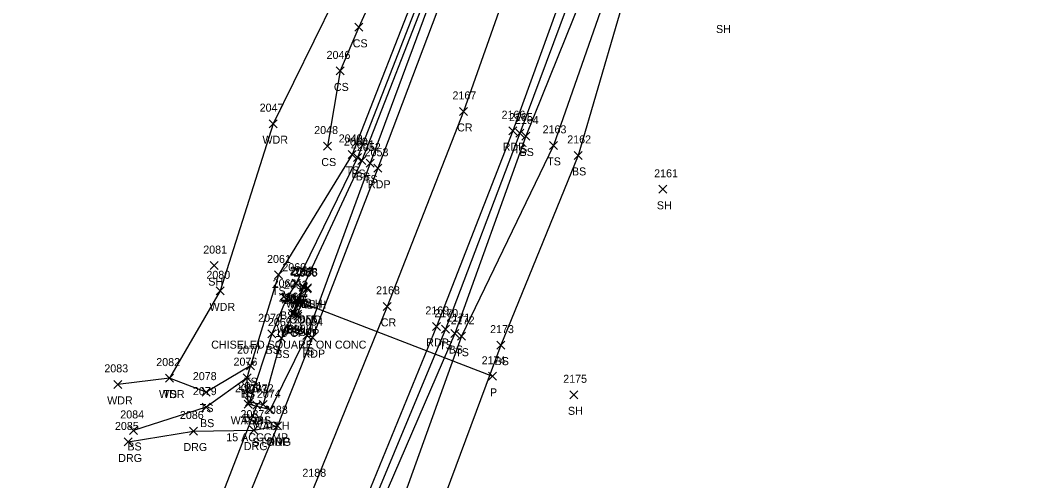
# Model space of a CAD drawing. Extents: x 1678863 to 1683592, y 407783 to 418211.
# Drawn here: x 1680931.7 to 1681183.5, y 416340 to 416455.1 of the extents above; entities that cross this region are included whole.
import ezdxf

# ---------------------------------------------------------------- set-up
doc = ezdxf.new("R2010")
doc.units = 0
for name, color, linetype in [('C_A', 7, 'Continuous'), ('C_C', 7, 'Continuous'), ('C_I', 7, 'Continuous'), ('CPBM', 7, 'Continuous'), ('D_A', 7, 'Continuous'), ('D_C', 7, 'Continuous'), ('D_I', 7, 'Continuous'), ('D_TIC', 7, 'Continuous'), ('DCP', 7, 'Continuous'), ('DHW', 7, 'Continuous'), ('L_A', 7, 'Continuous'), ('L_I', 7, 'Continuous'), ('L_TIC', 7, 'Continuous'), ('LAWA', 7, 'Continuous'), ('LELB', 7, 'Continuous'), ('P_A', 7, 'Continuous'), ('P_I', 7, 'Continuous'), ('P_TIC', 7, 'Continuous'), ('PET', 7, 'Continuous'), ('PRC', 7, 'Continuous'), ('R_A', 7, 'Continuous'), ('R_I', 7, 'Continuous'), ('R_TIC', 7, 'Continuous'), ('RDG', 7, 'Continuous')]:
    doc.layers.add(name, color=color, linetype=linetype)

msp = doc.modelspace()

# ---------------------------------------------------------------- linework, layer by layer
at = {"layer": 'CPBM'}
for p, q in [((1680999.65, 416381.49), (1680999.65, 416382.49)), ((1680999.65, 416382.49), (1681000.65, 416382.49)), ((1681000.65, 416381.49), (1680999.65, 416381.49)), ((1681000.15, 416381.99), (1681000.15, 416381.99)), ((1681000.15, 416381.99), (1681000.15, 416381.99)), ((1681000.65, 416382.49), (1681000.65, 416381.49))]:
    msp.add_line(p, q, dxfattribs=at)
at = {"layer": 'D_TIC'}
for points in [[(1681001.52, 416387.24), (1681003.52, 416389.24)], [(1681003.52, 416387.24), (1681001.52, 416389.24)], [(1681002.45, 416386.95), (1681004.45, 416388.95)], [(1681004.45, 416386.95), (1681002.45, 416388.95)], [(1681000.02, 416383.93), (1681002.02, 416385.93)], [(1681002.02, 416383.93), (1681000.02, 416385.93)], [(1680999.21, 416380.94), (1681001.21, 416382.94)], [(1681001.21, 416380.94), (1680999.21, 416382.94)], [(1681000.08, 416380.56), (1681002.08, 416382.56)], [(1681002.08, 416380.56), (1681000.08, 416382.56)], [(1681048.76, 416365.07), (1681050.76, 416367.07)], [(1681050.76, 416365.07), (1681048.76, 416367.07)], [(1680987.76, 416358.11), (1680989.76, 416360.11)], [(1680989.76, 416358.11), (1680987.76, 416360.11)], [(1680989.87, 416357.84), (1680991.87, 416359.84)], [(1680991.87, 416357.84), (1680989.87, 416359.84)], [(1680993.23, 416356.71), (1680995.23, 416358.71)], [(1680995.23, 416356.71), (1680993.23, 416358.71)]]:
    msp.add_lwpolyline(points, dxfattribs=at)
at = {"layer": 'DCP'}
for points in [[(1681001.02, 416384.93), (1681049.76, 416366.07)], [(1680990.87, 416358.84), (1680976.09, 416320.68)]]:
    msp.add_lwpolyline(points, dxfattribs=at)
at = {"layer": 'DHW'}
for points in [[(1681003.45, 416387.95), (1681002.52, 416388.24), (1681000.21, 416381.94), (1681001.08, 416381.56)], [(1681001.08, 416381.56), (1681003.45, 416387.95)], [(1680994.23, 416357.71), (1680988.76, 416359.11)]]:
    msp.add_lwpolyline(points, dxfattribs=at)
at = {"layer": 'L_TIC'}
for points in [[(1681015.4, 416452.26), (1681017.4, 416454.26)], [(1681017.4, 416452.26), (1681015.4, 416454.26)], [(1681010.7, 416441.37), (1681012.7, 416443.37)], [(1681012.7, 416441.37), (1681010.7, 416443.37)], [(1680993.93, 416428.19), (1680995.93, 416430.19)], [(1680995.93, 416428.19), (1680993.93, 416430.19)], [(1681055.64, 416425.82), (1681057.64, 416427.82)], [(1681057.64, 416425.82), (1681055.64, 416427.82)], [(1681057.1, 416425.11), (1681059.1, 416427.11)], [(1681059.1, 416425.11), (1681057.1, 416427.11)], [(1681007.55, 416422.6), (1681009.55, 416424.6)], [(1681009.55, 416422.6), (1681007.55, 416424.6)], [(1681064.03, 416422.77), (1681066.03, 416424.77)], [(1681066.03, 416422.77), (1681064.03, 416424.77)], [(1681013.69, 416420.51), (1681015.69, 416422.51)], [(1681015.69, 416420.51), (1681013.69, 416422.51)], [(1681015.06, 416419.72), (1681017.06, 416421.72)], [(1681017.06, 416419.72), (1681015.06, 416421.72)], [(1681070.19, 416420.26), (1681072.19, 416422.26)], [(1681072.19, 416420.26), (1681070.19, 416422.26)], [(1681016.14, 416419.01), (1681018.14, 416421.01)], [(1681018.14, 416419.01), (1681016.14, 416421.01)], [(1681018.24, 416418.35), (1681020.24, 416420.35)], [(1681020.24, 416418.35), (1681018.24, 416420.35)], [(1681091.35, 416411.79), (1681093.35, 416413.79)], [(1681093.35, 416411.79), (1681091.35, 416413.79)], [(1680979.26, 416392.73), (1680981.26, 416394.73)], [(1680981.26, 416392.73), (1680979.26, 416394.73)], [(1680995.26, 416390.39), (1680997.26, 416392.39)], [(1680997.26, 416390.39), (1680995.26, 416392.39)], [(1680999.74, 416388.34), (1681001.74, 416390.34)], [(1681001.74, 416388.34), (1680999.74, 416390.34)], [(1681001.48, 416387.48), (1681003.48, 416389.48)], [(1681003.48, 416387.48), (1681001.48, 416389.48)], [(1681001.48, 416387.48), (1681003.48, 416389.48)], [(1681003.48, 416387.48), (1681001.48, 416389.48)], [(1681002.51, 416387.14), (1681004.51, 416389.14)], [(1681004.51, 416387.14), (1681002.51, 416389.14)], [(1680980.71, 416386.43), (1680982.71, 416388.43)], [(1680982.71, 416386.43), (1680980.71, 416388.43)], [(1680997.23, 416384.31), (1680999.23, 416386.31)], [(1680999.23, 416384.31), (1680997.23, 416386.31)], [(1680998.77, 416380.75), (1681000.77, 416382.75)], [(1681000.77, 416380.75), (1680998.77, 416382.75)], [(1680998.77, 416380.75), (1681000.77, 416382.75)], [(1681000.77, 416380.75), (1680998.77, 416382.75)], [(1681000.15, 416380.13), (1681002.15, 416382.13)], [(1681002.15, 416380.13), (1681000.15, 416382.13)], [(1681037.03, 416376.84), (1681039.03, 416378.84)], [(1681039.03, 416376.84), (1681037.03, 416378.84)], [(1680993.64, 416375.69), (1680995.64, 416377.69)], [(1680995.64, 416375.69), (1680993.64, 416377.69)], [(1680996.06, 416374.63), (1680998.06, 416376.63)], [(1680998.06, 416374.63), (1680996.06, 416376.63)], [(1681002.42, 416375.29), (1681004.42, 416377.29)], [(1681004.42, 416375.29), (1681002.42, 416377.29)], [(1681039.38, 416375.76), (1681041.38, 416377.76)], [(1681041.38, 416375.76), (1681039.38, 416377.76)], [(1681041.03, 416375.09), (1681043.03, 416377.09)], [(1681043.03, 416375.09), (1681041.03, 416377.09)], [(1681050.86, 416372.86), (1681052.86, 416374.86)], [(1681052.86, 416372.86), (1681050.86, 416374.86)], [(1680988.28, 416367.73), (1680990.28, 416369.73)], [(1680990.28, 416367.73), (1680988.28, 416369.73)], [(1680988.28, 416367.73), (1680990.28, 416369.73)], [(1680990.28, 416367.73), (1680988.28, 416369.73)], [(1680968.09, 416364.63), (1680970.09, 416366.63)], [(1680970.09, 416364.63), (1680968.09, 416366.63)], [(1680968.09, 416364.63), (1680970.09, 416366.63)], [(1680970.09, 416364.63), (1680968.09, 416366.63)], [(1680987.45, 416364.73), (1680989.45, 416366.73)], [(1680989.45, 416364.73), (1680987.45, 416366.73)], [(1680987.45, 416364.73), (1680989.45, 416366.73)], [(1680989.45, 416364.73), (1680987.45, 416366.73)], [(1680955.12, 416363.06), (1680957.12, 416365.06)], [(1680957.12, 416363.06), (1680955.12, 416365.06)], [(1680977.23, 416361.12), (1680979.23, 416363.12)], [(1680979.23, 416361.12), (1680977.23, 416363.12)], [(1681069.13, 416360.45), (1681071.13, 416362.45)], [(1681071.13, 416360.45), (1681069.13, 416362.45)], [(1680977.25, 416357.38), (1680979.25, 416359.38)], [(1680979.25, 416357.38), (1680977.25, 416359.38)], [(1680987.76, 416358.11), (1680989.76, 416360.11)], [(1680989.76, 416358.11), (1680987.76, 416360.11)], [(1680988.07, 416358.69), (1680990.07, 416360.69)], [(1680990.07, 416358.69), (1680988.07, 416360.69)], [(1680991.46, 416358.07), (1680993.46, 416360.07)], [(1680993.46, 416358.07), (1680991.46, 416360.07)], [(1680991.46, 416358.07), (1680993.46, 416360.07)], [(1680993.46, 416358.07), (1680991.46, 416360.07)], [(1680993.23, 416356.71), (1680995.23, 416358.71)], [(1680995.23, 416356.71), (1680993.23, 416358.71)], [(1680959.1, 416351.55), (1680961.1, 416353.55)], [(1680961.1, 416351.55), (1680959.1, 416353.55)]]:
    msp.add_lwpolyline(points, dxfattribs=at)
at = {"layer": 'LAWA'}
msp.add_lwpolyline([(1681123.87, 416850.36), (1681112.64, 416799.22), (1681096.75, 416747.49), (1681084.37, 416698.19), (1681077.36, 416674.66), (1681068.03, 416641.07), (1681060.5, 416598.12), (1681043.04, 416553.97), (1681032.51, 416518.11), (1681015.3, 416470.5), (1680994.93, 416429.19), (1680981.71, 416387.43), (1680969.09, 416365.63), (1680956.12, 416364.06)], dxfattribs=at)
at = {"layer": 'LELB'}
for points in [[(1681156.02, 416991.73), (1681158.77, 416971.49), (1681161.75, 416953.98), (1681162.32, 416941.7), (1681158.74, 416923.13), (1681154.13, 416896.13), (1681147.11, 416869.12), (1681139.06, 416835.21), (1681130.14, 416794.31), (1681117.24, 416738.31), (1681106.01, 416695.36), (1681091.21, 416662.1), (1681090.98, 416658.87), (1681087.69, 416633.91), (1681075.38, 416588.29), (1681061.37, 416548.02), (1681048.8, 416510.6), (1681032.11, 416466.02), (1681014.69, 416421.51), (1680996.26, 416391.39), (1680989.28, 416368.73)], [(1681149.59, 416868.75), (1681142.29, 416833.77), (1681132.86, 416793.93), (1681119.42, 416737.18), (1681108.02, 416695.19), (1681098.81, 416668.5), (1681096.71, 416664.36), (1681094.64, 416660.46), (1681094.42, 416657.6), (1681089.82, 416632.97), (1681078.07, 416587.72), (1681064.01, 416547.9), (1681051.02, 416509.29), (1681033.52, 416465.65), (1681016.06, 416420.72), (1681000.74, 416389.34), (1680998.23, 416385.31), (1680994.64, 416376.69), (1680989.07, 416359.69), (1680992.46, 416359.07)], [(1681150.8, 416868.4), (1681143.7, 416833.38), (1681134.26, 416793.51), (1681120.67, 416736.84), (1681109.84, 416694.34), (1681100.61, 416667.6), (1681097.91, 416664.11), (1681097.08, 416660.69), (1681095.87, 416657.34), (1681091.25, 416632.74), (1681078.98, 416587.43), (1681065.33, 416547.21), (1681052.09, 416508.6), (1681034.7, 416465.08), (1681017.14, 416420.01), (1681002.48, 416388.48), (1680999.77, 416381.75), (1680997.06, 416375.63), (1680992.46, 416359.07)], [(1681151.67, 416868.54), (1681144.5, 416832.96), (1681135.35, 416792.9), (1681121.88, 416736.5), (1681110.76, 416694.17), (1681101.65, 416666.79), (1681092.29, 416632.17), (1681079.85, 416586.59), (1681065.82, 416547), (1681053.32, 416508.48), (1681036.07, 416464.79), (1681019.24, 416419.35), (1681003.42, 416376.29), (1680994.23, 416357.71)], [(1681183.55, 416833.63), (1681182.26, 416826.66), (1681180.25, 416810.78), (1681169.29, 416761.59), (1681161.1, 416720.62), (1681142.83, 416670.76), (1681140.44, 416656.68), (1681135.09, 416652.62), (1681137.22, 416644.16), (1681128.95, 416609.13), (1681110.82, 416560.56), (1681097.95, 416523.26), (1681082.61, 416474.04), (1681065.03, 416423.77), (1681042.03, 416376.09), (1681025.29, 416329.55), (1681005.26, 416289.72), (1680988.66, 416250.32), (1680971.75, 416212.59), (1680955.51, 416173.95), (1680940.89, 416151.62), (1680938.9, 416140.82), (1680934.47, 416141.15), (1680931.74, 416141.56)], [(1681176.14, 416832.62), (1681170.47, 416807.9), (1681160.43, 416764.66), (1681148.59, 416720.54), (1681137.34, 416672.66), (1681130.15, 416651.97), (1681117.39, 416611.26), (1681103.18, 416565.19), (1681090.71, 416525.17), (1681074.97, 416476.31), (1681056.64, 416426.82), (1681038.03, 416377.84), (1681018.75, 416331.61)], [(1681127.73, 416636.31), (1681119.93, 416610.51), (1681106.49, 416563.56), (1681093.93, 416524.16), (1681077.92, 416475.25), (1681058.1, 416426.11), (1681040.38, 416376.76), (1681020.53, 416330.9)], [(1681133.74, 416607.2), (1681113.76, 416559.31), (1681101.82, 416522.05), (1681085.89, 416471.83), (1681071.19, 416421.26), (1681051.86, 416373.86), (1681035.51, 416329.96), (1681028.19, 416324.2), (1681022.12, 416304.25), (1681026.28, 416298.9), (1681016.09, 416285.94), (1681000.34, 416247.72), (1680995.54, 416236.51), (1680975.32, 416181.38), (1680956.88, 416150.62)], [(1681066.47, 416590.28), (1681052.69, 416553.37), (1681041.24, 416513.94), (1681024.11, 416470.58), (1681016.4, 416453.26), (1681011.7, 416442.37), (1681008.55, 416423.6)], [(1681003.51, 416388.14), (1681002.48, 416388.48)], [(1680999.77, 416381.75), (1681001.15, 416381.13)], [(1680988.76, 416359.11), (1680988.45, 416365.73), (1680989.28, 416368.73), (1680978.23, 416362.12), (1680969.09, 416365.63)], [(1680988.45, 416365.73), (1680978.25, 416358.38), (1680960.1, 416352.55)]]:
    msp.add_lwpolyline(points, dxfattribs=at)
at = {"layer": 'P_TIC'}
for points in [[(1681041.51, 416431.25), (1681043.51, 416433.25)], [(1681043.51, 416431.25), (1681041.51, 416433.25)], [(1681053.83, 416426.43), (1681055.83, 416428.43)], [(1681055.83, 416426.43), (1681053.83, 416428.43)], [(1681020.16, 416417.05), (1681022.16, 416419.05)], [(1681022.16, 416417.05), (1681020.16, 416419.05)], [(1681022.42, 416382.55), (1681024.42, 416384.55)], [(1681024.42, 416382.55), (1681022.42, 416384.55)], [(1681034.74, 416377.53), (1681036.74, 416379.53)], [(1681036.74, 416377.53), (1681034.74, 416379.53)], [(1681003.81, 416374.74), (1681005.81, 416376.74)], [(1681005.81, 416374.74), (1681003.81, 416376.74)], [(1680995.01, 416352.71), (1680997.01, 416354.71)], [(1680997.01, 416352.71), (1680995.01, 416354.71)]]:
    msp.add_lwpolyline(points, dxfattribs=at)
at = {"layer": 'PET'}
for points in [[(1681153.18, 416868.37), (1681145.34, 416832.84), (1681136.15, 416792.61), (1681122.35, 416736.31), (1681111.4, 416694.04), (1681103.69, 416666.47), (1681093.64, 416631.55), (1681079.85, 416586.59), (1681067.41, 416546.57), (1681053.93, 416508), (1681038.48, 416463.96), (1681021.16, 416418.05), (1681004.81, 416375.74), (1680996.01, 416353.71), (1680982.81, 416321.51)], [(1681179.13, 416866.45), (1681171.86, 416831.02), (1681167.77, 416808.05), (1681157.66, 416765.3), (1681146.92, 416720.99), (1681134.47, 416674.25), (1681128.07, 416652.5), (1681116.34, 416611.65), (1681102.21, 416565.8), (1681089.4, 416525.72), (1681072.85, 416477.14), (1681054.83, 416427.43), (1681035.74, 416378.53), (1681017.06, 416332.68)]]:
    msp.add_lwpolyline(points, dxfattribs=at)
at = {"layer": 'PRC'}
msp.add_lwpolyline([(1681167.36, 416870.15), (1681159.37, 416832.34), (1681154.72, 416812.12), (1681150.38, 416792.5), (1681145.13, 416769.7), (1681134.02, 416724.02), (1681121.77, 416677.97), (1681115.56, 416656.52), (1681103.82, 416615.54), (1681089.85, 416570.67), (1681076.6, 416529.35), (1681060.09, 416481.99), (1681042.51, 416432.25), (1681023.42, 416383.55), (1681004.96, 416337.97)], dxfattribs=at)
at = {"layer": 'R_TIC'}
for points in [[(1680974.05, 416351.41), (1680976.05, 416353.41)], [(1680976.05, 416351.41), (1680974.05, 416353.41)], [(1680989.14, 416351.63), (1680991.14, 416353.63)], [(1680991.14, 416351.63), (1680989.14, 416353.63)], [(1680995.01, 416352.71), (1680997.01, 416354.71)], [(1680997.01, 416352.71), (1680995.01, 416354.71)], [(1680957.76, 416348.67), (1680959.76, 416350.67)], [(1680959.76, 416348.67), (1680957.76, 416350.67)]]:
    msp.add_lwpolyline(points, dxfattribs=at)
at = {"layer": 'RDG'}
msp.add_lwpolyline([(1680958.76, 416349.67), (1680975.05, 416352.41), (1680990.14, 416352.63), (1680996.01, 416353.71)], dxfattribs=at)

# ---------------------------------------------------------------- texts
at = {"layer": 'C_A'}
msp.add_text('BM', height=2, dxfattribs=at).set_placement((1680998.46, 416376.99))
at = {"layer": 'C_C'}
msp.add_text('CHISELED SQUARE ON CONC', height=2, dxfattribs=at).set_placement((1680979.48, 416372.99))
at = {"layer": 'C_I'}
msp.add_text('2068', height=2, dxfattribs=at).set_placement((1680996.76, 416384.99))
at = {"layer": 'D_A'}
for s, p in [('WALLH', (1680998.12, 416383.24)), ('WALLH', (1680999.04, 416382.95)), ('P', (1681000.4, 416379.93)), ('WALLH', (1680995.81, 416376.94)), ('WALLH', (1680996.67, 416376.56)), ('P', (1681049.14, 416361.07)), ('WALLH', (1680984.35, 416354.11)), ('P', (1680990.25, 416353.84)), ('WALLH', (1680989.83, 416352.71))]:
    msp.add_text(s, height=2, dxfattribs=at).set_placement(p)
at = {"layer": 'D_C'}
for s, p in [('CONC', (1680999.04, 416379.24)), ('18 CPEP', (1680995.49, 416375.93)), ('15 ACCGMP', (1680983.24, 416349.84)), ('STONE', (1680989.78, 416348.71))]:
    msp.add_text(s, height=2, dxfattribs=at).set_placement(p)
at = {"layer": 'D_I'}
for s, p in [('2057', (1680999.19, 416391.24)), ('2056', (1681000.05, 416390.95)), ('2063', (1680997.64, 416387.93)), ('2066', (1680996.77, 416384.94)), ('2067', (1680997.7, 416384.56)), ('2174', (1681047.06, 416369.07)), ('2075', (1680985.42, 416362.11)), ('2073', (1680987.53, 416361.84)), ('2074', (1680990.9, 416360.71))]:
    msp.add_text(s, height=2, dxfattribs=at).set_placement(p)
at = {"layer": 'L_A'}
for s, p in [('SH', (1681105.62, 416451.84)), ('CS', (1681014.84, 416448.26)), ('CS', (1681010.14, 416437.37)), ('WDR', (1680992.29, 416424.19)), ('TS', (1681055.05, 416421.82)), ('BS', (1681056.54, 416421.11)), ('CS', (1681006.99, 416418.6)), ('TS', (1681063.44, 416418.77)), ('TS', (1681013.1, 416416.51)), ('BS', (1681014.5, 416415.72)), ('BS', (1681015.59, 416415.01)), ('TS', (1681017.65, 416414.35)), ('BS', (1681069.63, 416416.26)), ('SH', (1681090.84, 416407.79)), ('SH', (1680978.75, 416388.73)), ('TS', (1680994.67, 416386.39)), ('BS', (1680999.18, 416384.34)), ('WDR', (1680979.07, 416382.43)), ('BS', (1681000.92, 416383.48)), ('BS', (1681000.92, 416383.48)), ('BS', (1681001.95, 416383.14)), ('BS', (1680996.67, 416380.31)), ('BS', (1680998.21, 416376.75)), ('BS', (1680998.21, 416376.75)), ('BS', (1680999.59, 416376.13)), ('BS', (1680993.08, 416371.69)), ('TS', (1681036.44, 416372.84)), ('BS', (1681038.82, 416371.76)), ('BS', (1680995.5, 416370.63)), ('TS', (1681001.83, 416371.29)), ('TS', (1681040.44, 416371.09)), ('BS', (1681050.3, 416368.86)), ('TS', (1680987.69, 416363.73)), ('TS', (1680987.69, 416363.73)), ('WDR', (1680953.48, 416359.06)), ('WDR', (1680966.45, 416360.63)), ('TS', (1680967.5, 416360.63)), ('TS', (1680986.86, 416360.73)), ('BS', (1680986.89, 416360.73)), ('TS', (1680976.64, 416357.12)), ('SH', (1681068.62, 416356.45)), ('TS', (1680987.17, 416354.11)), ('BS', (1680987.51, 416354.69)), ('BS', (1680990.9, 416354.07)), ('BS', (1680990.9, 416354.07)), ('BS', (1680976.69, 416353.38)), ('TS', (1680992.64, 416352.71)), ('BS', (1680958.54, 416347.55))]:
    msp.add_text(s, height=2, dxfattribs=at).set_placement(p)
at = {"layer": 'L_I'}
for s, p in [('2046', (1681008.31, 416445.37)), ('2047', (1680991.59, 416432.19)), ('2165', (1681053.9, 416429.82)), ('2164', (1681055.36, 416429.11)), ('2048', (1681005.22, 416426.6)), ('2049', (1681011.35, 416424.51)), ('2163', (1681062.29, 416426.77)), ('2050', (1681012.64, 416423.72)), ('2051', (1681014.37, 416423.01)), ('2052', (1681015.9, 416422.35)), ('2162', (1681068.45, 416424.26)), ('2161', (1681090.17, 416415.79)), ('2081', (1680977.49, 416396.73)), ('2061', (1680993.44, 416394.39)), ('2060', (1680997.26, 416392.34)), ('2080', (1680978.28, 416390.43)), ('2059', (1680999.13, 416391.48)), ('2059', (1680999.13, 416391.48)), ('2058', (1681000.17, 416391.14)), ('2062', (1680994.84, 416388.31)), ('2064', (1680996.38, 416384.75)), ('2064', (1680996.38, 416384.75)), ('2065', (1680997.77, 416384.13)), ('2070', (1680991.21, 416379.69)), ('2055', (1681000.08, 416379.29)), ('2170', (1681035.25, 416380.84)), ('2171', (1681038.25, 416379.76)), ('2172', (1681039.34, 416379.09)), ('2069', (1680993.66, 416378.63)), ('2173', (1681049.17, 416376.86)), ('2077', (1680985.94, 416371.73)), ('2077', (1680985.94, 416371.73)), ('2083', (1680952.78, 416367.06)), ('2082', (1680965.75, 416368.63)), ('2082', (1680965.75, 416368.63)), ('2076', (1680985.06, 416368.73)), ('2076', (1680985.06, 416368.73)), ('2078', (1680974.89, 416365.12)), ('2175', (1681067.44, 416364.45)), ('2079', (1680974.9, 416361.38)), ('2075', (1680985.42, 416362.11)), ('2071', (1680986.29, 416362.69)), ('2072', (1680989.12, 416362.07)), ('2072', (1680989.12, 416362.07)), ('2074', (1680990.9, 416360.71)), ('2084', (1680956.76, 416355.55))]:
    msp.add_text(s, height=2, dxfattribs=at).set_placement(p)
at = {"layer": 'P_A'}
for s, p in [('CR', (1681040.94, 416427.25)), ('RDP', (1681052.32, 416422.43)), ('RDP', (1681018.65, 416413.05)), ('CR', (1681021.85, 416378.55)), ('RDP', (1681033.22, 416373.53)), ('RDP', (1681002.3, 416370.74)), ('RDP', (1680993.5, 416348.71))]:
    msp.add_text(s, height=2, dxfattribs=at).set_placement(p)
at = {"layer": 'P_I'}
for s, p in [('2167', (1681039.77, 416435.25)), ('2166', (1681052.04, 416430.43)), ('2053', (1681017.82, 416421.05)), ('2168', (1681020.68, 416386.55)), ('2169', (1681032.99, 416381.53)), ('2054', (1681001.47, 416378.74)), ('2088', (1680992.67, 416356.71)), ('2188', (1681002.26, 416340.97))]:
    msp.add_text(s, height=2, dxfattribs=at).set_placement(p)
at = {"layer": 'R_A'}
for p in [(1680972.54, 416347.41), (1680987.63, 416347.63), (1680993.5, 416348.71), (1680956.25, 416344.67)]:
    msp.add_text('DRG', height=2, dxfattribs=at).set_placement(p)
at = {"layer": 'R_I'}
for s, p in [('2088', (1680992.67, 416356.71)), ('2086', (1680971.66, 416355.41)), ('2087', (1680986.8, 416355.63)), ('2085', (1680955.43, 416352.67))]:
    msp.add_text(s, height=2, dxfattribs=at).set_placement(p)

doc.saveas('drawing.dxf')
